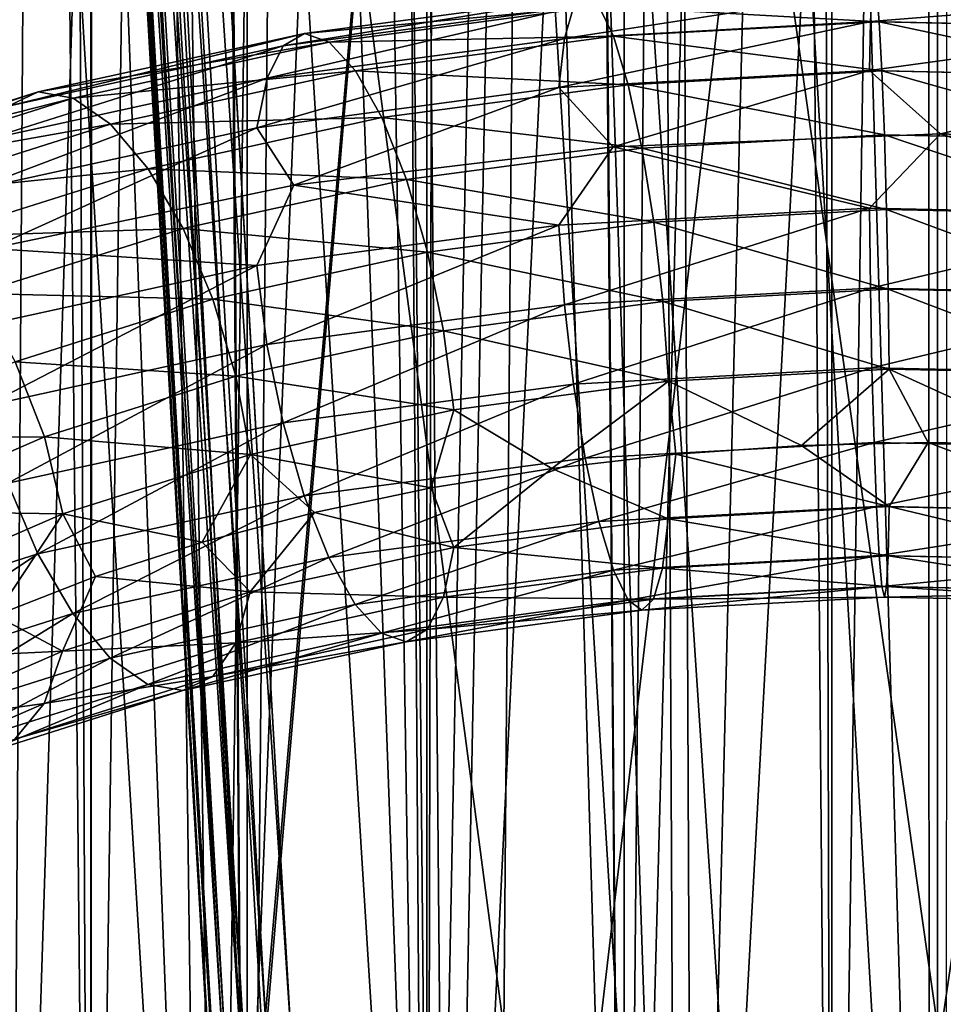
# Model space of a CAD drawing. Header units: metres. Extents: x -109 to 109, y -917 to 389.
# Tile 499 of 656: x -10 to 0, y -377 to -366. Entities that reach past the tile are written whole.
import ezdxf

# ---------------------------------------------------------------- set-up
doc = ezdxf.new("R2010")
doc.units = ezdxf.units.M
doc.layers.add('solid_24503124_XXX_01_SW0001', color=7, linetype='CONTINUOUS')
doc.layers.add('solid_24503124_XXX_01_SW0001_01', color=7, linetype='CONTINUOUS')

msp = doc.modelspace()

# ---------------------------------------------------------------- linework, layer by layer
at = {"layer": 'solid_24503124_XXX_01_SW0001'}
for points in [[(-9.607066, -390, 8.758096), (-9.607066, -103, 8.758096), (-11.052835, -103, 6.84358)], [(-11.052835, -390, 6.84358), (-9.607066, -390, 8.758096), (-11.052835, -103, 6.84358)], [(-7.834294, -390, 10.374181), (-7.834294, -103, 10.374181), (-9.607066, -103, 8.758096)], [(-9.607066, -390, 8.758096), (-7.834294, -390, 10.374181), (-9.607066, -103, 8.758096)], [(-5.794521, -390, 11.637158), (-5.794521, -103, 11.637158), (-7.834294, -103, 10.374181)], [(-7.834294, -390, 10.374181), (-5.794521, -390, 11.637158), (-7.834294, -103, 10.374181)], [(-3.557692, -390, 12.503706), (-3.557692, -103, 12.503706), (-5.794521, -103, 11.637158)], [(-5.794521, -390, 11.637158), (-3.557692, -390, 12.503706), (-5.794521, -103, 11.637158)], [(-1.199402, -390, 12.944548), (-1.199402, -103, 12.944548), (-3.557692, -103, 12.503706)], [(-3.557692, -390, 12.503706), (-1.199402, -390, 12.944548), (-3.557692, -103, 12.503706)], [(1.199402, -390, 12.944548), (1.199402, -103, 12.944548), (-1.199402, -103, 12.944548)], [(-1.199402, -390, 12.944548), (1.199402, -390, 12.944548), (-1.199402, -103, 12.944548)], [(-10.467466, -302.712097, -7.709224), (-9.607092, -390, -8.758067), (-11.052748, -390, -6.843724)], [(-10.467466, -302.712097, -7.709224), (-9.582508, -304.571625, -8.784961), (-9.607092, -390, -8.758067)], [(-9.582508, -304.571625, -8.784961), (-8.401324, -306.278778, -9.920572), (-9.607092, -390, -8.758067)], [(-8.401324, -306.278778, -9.920572), (-7.834121, -390, -10.374312), (-9.607092, -390, -8.758067)], [(-8.401324, -306.278778, -9.920572), (-7.049665, -307.666565, -10.922556), (-7.834121, -390, -10.374312)], [(-7.049665, -307.666565, -10.922556), (-5.794586, -390, -11.637126), (-7.834121, -390, -10.374312)], [(-7.049665, -307.666565, -10.922556), (-5.6197, -308.722595, -11.722584), (-5.794586, -390, -11.637126)], [(-5.6197, -308.722595, -11.722584), (-4.213822, -309.298126, -12.298118), (-5.794586, -390, -11.637126)], [(-4.213822, -309.298126, -12.298118), (-3.557472, -390, -12.503769), (-5.794586, -390, -11.637126)], [(-4.213822, -309.298126, -12.298118), (-2.810516, -309.692566, -12.692556), (-3.557472, -390, -12.503769)], [(-2.810516, -309.692566, -12.692556), (-1.407892, -309.923553, -12.923538), (-3.557472, -390, -12.503769)], [(-1.407892, -309.923553, -12.923538), (-1.199508, -390, -12.944538), (-3.557472, -390, -12.503769)], [(-1.407892, -309.923553, -12.923538), (0, -310, -13), (-1.199508, -390, -12.944538)], [(0, -310, -13), (1.19961, -390, -12.944529), (-1.199508, -390, -12.944538)], [(-11.577668, -335.321045, -386.615265), (-10.679805, -388.292511, -387.672577), (-8.333549, -388.292511, -386.009155)], [(-11.577668, -335.321045, -386.615265), (-8.333549, -388.292511, -386.009155), (-10.345265, -335.321045, -385.658081)], [(-10.173629, -335.321045, -414.962097), (-10.531743, -388.292511, -412.95166), (-11.417159, -335.321045, -414.01944)], [(-8.852672, -335.321045, -415.792816), (-8.166162, -388.292511, -414.587494), (-10.531743, -388.292511, -412.95166)], [(-8.852672, -335.321045, -415.792816), (-10.531743, -388.292511, -412.95166), (-10.173629, -335.321045, -414.962097)], [(-10.345265, -335.321045, -385.658081), (-8.333549, -388.292511, -386.009155), (-9.034129, -335.321045, -384.811951)], [(-9.034129, -335.321045, -384.811951), (-8.333549, -388.292511, -386.009155), (-5.734091, -388.292511, -384.778412)], [(-9.034129, -335.321045, -384.811951), (-5.734091, -388.292511, -384.778412), (-7.654237, -335.321045, -384.083344)], [(-7.46434, -335.321045, -416.505219), (-8.166162, -388.292511, -414.587494), (-8.852672, -335.321045, -415.792816)], [(-6.019199, -335.321045, -417.093933), (-5.552467, -388.292511, -415.787689), (-8.166162, -388.292511, -414.587494)], [(-6.019199, -335.321045, -417.093933), (-8.166162, -388.292511, -414.587494), (-7.46434, -335.321045, -416.505219)], [(-7.654237, -335.321045, -384.083344), (-5.734091, -388.292511, -384.778412), (-6.216092, -335.321045, -383.477722)], [(-6.216092, -335.321045, -383.477722), (-5.734091, -388.292511, -384.778412), (-2.960376, -388.292511, -384.017731)], [(-6.216092, -335.321045, -383.477722), (-2.960376, -388.292511, -384.017731), (-4.730639, -335.321045, -382.999786)], [(-4.52825, -335.321045, -417.554443), (-5.552467, -388.292511, -415.787689), (-6.019199, -335.321045, -417.093933)], [(-3.002837, -335.321045, -417.88324), (-2.770032, -388.292511, -416.515808), (-5.552467, -388.292511, -415.787689)], [(-3.002837, -335.321045, -417.88324), (-5.552467, -388.292511, -415.787689), (-4.52825, -335.321045, -417.554443)], [(-4.730639, -335.321045, -382.999786), (-2.960376, -388.292511, -384.017731), (-3.209183, -335.321045, -382.653137)], [(-3.209183, -335.321045, -382.653137), (-2.960376, -388.292511, -384.017731), (-0.09664, -388.292511, -383.750275)], [(-3.209183, -335.321045, -382.653137), (-0.09664, -388.292511, -383.750275), (-1.663303, -335.321045, -382.440399)], [(-1.454572, -335.321045, -418.077881), (-2.770032, -388.292511, -416.515808), (-3.002837, -335.321045, -417.88324)], [(0.104764, -335.321045, -418.13681), (0.09664, -388.292511, -416.749725), (-2.770032, -388.292511, -416.515808)], [(0.104764, -335.321045, -418.13681), (-2.770032, -388.292511, -416.515808), (-1.454572, -335.321045, -418.077881)], [(-1.663303, -335.321045, -382.440399), (-0.09664, -388.292511, -383.750275), (-0.104764, -335.321045, -382.36319)], [(-4.648016, -344.521698, -448.40686), (0.000002, -377.386749, -453.084137), (0, -344.490173, -448.631805)], [(-8.233033, -377.428986, -452.908356), (-10.197534, -344.584656, -448.505493), (-10.153575, -345.257324, -448.593628)], [(-10.144904, -344.61026, -448.232788), (-10.197534, -344.584656, -448.505493), (-8.233033, -377.428986, -452.908356)], [(-10.144904, -344.61026, -448.232788), (-8.233033, -377.428986, -452.908356), (-8.091237, -377.458344, -452.671661)], [(-10.144904, -344.61026, -448.232788), (-8.091237, -377.458344, -452.671661), (-10.001331, -344.631989, -447.994751)], [(-9.242851, -344.621948, -447.732666), (-4.922586, -377.419952, -452.78067), (-4.648016, -344.521698, -448.40686)], [(-4.648016, -344.521698, -448.40686), (-4.922586, -377.419952, -452.78067), (-2.470459, -377.395081, -453.008026)], [(-10.001331, -344.631989, -447.994751), (-8.091237, -377.458344, -452.671661), (-7.876643, -377.474457, -452.496521)], [(-10.001331, -344.631989, -447.994751), (-7.876643, -377.474457, -452.496521), (-9.784682, -344.640717, -447.819458)], [(-9.784682, -344.640717, -447.819458), (-7.615067, -377.475372, -452.403961), (-9.521273, -344.635376, -447.72818)], [(-9.784682, -344.640717, -447.819458), (-7.876643, -377.474457, -452.496521), (-7.615067, -377.475372, -452.403961)], [(-9.591358, -344.833862, -451.019348), (-4.834893, -344.722687, -451.936066), (-7.657522, -377.604858, -455.109009)], [(-9.521273, -344.635376, -447.72818), (-7.337974, -377.461029, -452.405151), (-9.212771, -345.088745, -447.793671)], [(-9.521273, -344.635376, -447.72818), (-7.615067, -377.475372, -452.403961), (-7.337974, -377.461029, -452.405151)], [(-9.242851, -344.621948, -447.732666), (-7.337974, -377.461029, -452.405151), (-4.922586, -377.419952, -452.78067)], [(-9.212771, -345.088745, -447.793671), (-7.337974, -377.461029, -452.405151), (-9.242851, -344.621948, -447.732666)], [(-4.834893, -344.722687, -451.936066), (-7.647171, -377.804321, -455.135773), (-7.657522, -377.604858, -455.109009)], [(-4.834893, -344.722687, -451.936066), (-3.869507, -377.734222, -455.788391), (-7.647171, -377.804321, -455.135773)], [(-4.834893, -344.722687, -451.936066), (0, -344.685608, -452.241638), (-3.869507, -377.734222, -455.788391)], [(0, -344.685608, -452.241638), (0.000002, -377.71051, -456.008972), (-3.869507, -377.734222, -455.788391)], [(-7.905447, -377.631226, -455.006805), (-9.832156, -344.862244, -450.913177), (-9.591358, -344.833862, -451.019348)], [(-7.905447, -377.631226, -455.006805), (-9.591358, -344.833862, -451.019348), (-7.657522, -377.604858, -455.109009)], [(-8.232264, -377.703186, -454.594238), (-10.186554, -344.962769, -450.242767), (-10.146963, -344.930267, -450.502411)], [(-8.104557, -377.665314, -454.828461), (-10.146963, -344.930267, -450.502411), (-10.02436, -344.895477, -450.734344)], [(-8.104557, -377.665314, -454.828461), (-8.232264, -377.703186, -454.594238), (-10.146963, -344.930267, -450.502411)], [(-7.905447, -377.631226, -455.006805), (-10.02436, -344.895477, -450.734344), (-9.832156, -344.862244, -450.913177)], [(-7.905447, -377.631226, -455.006805), (-8.104557, -377.665314, -454.828461), (-10.02436, -344.895477, -450.734344)], [(-10.186554, -344.962769, -450.242767), (-8.274076, -377.740662, -454.330688), (-10.153575, -345.257324, -448.593628)], [(-8.232264, -377.703186, -454.594238), (-8.274076, -377.740662, -454.330688), (-10.186554, -344.962769, -450.242767)], [(-8.274076, -377.740662, -454.330688), (-8.284976, -377.389954, -453.178101), (-10.153575, -345.257324, -448.593628)], [(-8.233033, -377.428986, -452.908356), (-10.153575, -345.257324, -448.593628), (-8.284976, -377.389954, -453.178101)], [(-7.42413, -366.258759, -215.178329), (-7.18431, -366.119598, -214.306778), (-3.998386, -365.694489, -215.043091)], [(-4.131857, -365.819458, -215.939224), (-7.42413, -366.258759, -215.178329), (-3.998386, -365.694489, -215.043091)], [(-3.998386, -365.694489, -215.043091), (-7.18431, -366.119598, -214.306778), (-3.842976, -365.807495, -214.148911)], [(-4.234273, -366.173859, -216.776108), (-4.131857, -365.819458, -215.939224), (-0.744595, -365.634064, -216.2603)], [(-0.763051, -365.983887, -217.105148), (-4.234273, -366.173859, -216.776108), (-0.744595, -365.634064, -216.2603)], [(-0.692536, -365.635071, -214.44754), (-3.842976, -365.807495, -214.148911), (-0.662489, -365.985809, -213.603424)], [(-7.608152, -366.624054, -215.996353), (-7.42413, -366.258759, -215.178329), (-4.131857, -365.819458, -215.939224)], [(-4.234273, -366.173859, -216.776108), (-7.608152, -366.624054, -215.996353), (-4.131857, -365.819458, -215.939224)], [(-7.18431, -366.119598, -214.306778), (-6.905068, -366.216064, -213.441223), (-3.842976, -365.807495, -214.148911)], [(-3.842976, -365.807495, -214.148911), (-6.905068, -366.216064, -213.441223), (-3.676238, -366.150757, -213.317734)], [(-3.842976, -365.807495, -214.148911), (-3.676238, -366.150757, -213.317734), (-0.662489, -365.985809, -213.603424)], [(-4.298643, -366.733521, -217.496597), (-4.234273, -366.173859, -216.776108), (-0.763051, -365.983887, -217.105148)], [(-0.774651, -366.540649, -217.830643), (-4.298643, -366.733521, -217.496597), (-0.763051, -365.983887, -217.105148)], [(-0.662489, -365.985809, -213.603424), (-3.676238, -366.150757, -213.317734), (-0.632451, -366.543365, -212.879059)], [(-10.545729, -366.941864, -213.995117), (-10.205072, -366.78064, -213.161789), (-7.18431, -366.119598, -214.306778)], [(-7.42413, -366.258759, -215.178329), (-10.545729, -366.941864, -213.995117), (-7.18431, -366.119598, -214.306778)], [(-7.18431, -366.119598, -214.306778), (-10.205072, -366.78064, -213.161789), (-6.905068, -366.216064, -213.441223)], [(-7.723811, -367.190552, -216.705002), (-7.608152, -366.624054, -215.996353), (-4.234273, -366.173859, -216.776108)], [(-4.298643, -366.733521, -217.496597), (-7.723811, -367.190552, -216.705002), (-4.234273, -366.173859, -216.776108)], [(-6.905068, -366.216064, -213.441223), (-6.605472, -366.541595, -212.640747), (-3.676238, -366.150757, -213.317734)], [(-3.676238, -366.150757, -213.317734), (-6.605472, -366.541595, -212.640747), (-3.509557, -366.700836, -212.606323)], [(-3.676238, -366.150757, -213.317734), (-3.509557, -366.700836, -212.606323), (-0.632451, -366.543365, -212.879059)], [(-10.807125, -367.324127, -214.783829), (-10.545729, -366.941864, -213.995117), (-7.42413, -366.258759, -215.178329)], [(-7.608152, -366.624054, -215.996353), (-10.807125, -367.324127, -214.783829), (-7.42413, -366.258759, -215.178329)], [(-10.205072, -366.78064, -213.161789), (-9.808418, -366.85144, -212.340744), (-6.905068, -366.216064, -213.441223)], [(-6.905068, -366.216064, -213.441223), (-9.808418, -366.85144, -212.340744), (-6.605472, -366.541595, -212.640747)], [(-10.971415, -367.901245, -215.47403), (-10.807125, -367.324127, -214.783829), (-7.608152, -366.624054, -215.996353)], [(-7.723811, -367.190552, -216.705002), (-10.971415, -367.901245, -215.47403), (-7.608152, -366.624054, -215.996353)], [(-9.808418, -366.85144, -212.340744), (-9.382852, -367.149414, -211.588013), (-6.605472, -366.541595, -212.640747)], [(-6.605472, -366.541595, -212.640747), (-9.382852, -367.149414, -211.588013), (-6.305979, -367.073975, -211.960037)], [(-6.605472, -366.541595, -212.640747), (-6.305979, -367.073975, -211.960037), (-3.509557, -366.700836, -212.606323)], [(-0.774651, -366.540649, -217.830643), (-3.681597, -367.404205, -218.146683), (-4.298643, -366.733521, -217.496597)], [(-0.774651, -366.540649, -217.830643), (0.031833, -367.259125, -218.397964), (-3.681597, -367.404205, -218.146683)], [(-0.632451, -366.543365, -212.879059), (-3.509557, -366.700836, -212.606323), (-0.604475, -367.269684, -212.323929)], [(2.767148, -366.616394, -217.699448), (0.031833, -367.259125, -218.397964), (-0.774651, -366.540649, -217.830643)], [(-4.298643, -366.733521, -217.496597), (-7.302536, -367.84082, -217.390427), (-7.723811, -367.190552, -216.705002)], [(-4.298643, -366.733521, -217.496597), (-3.681597, -367.404205, -218.146683), (-7.302536, -367.84082, -217.390427)], [(-3.509557, -366.700836, -212.606323), (-6.305979, -367.073975, -211.960037), (-3.354315, -367.420166, -212.063263)], [(-3.509557, -366.700836, -212.606323), (-3.354315, -367.420166, -212.063263), (-0.604475, -367.269684, -212.323929)], [(-13.424888, -367.853119, -212.416809), (-12.991226, -367.662445, -211.63446), (-10.205072, -366.78064, -213.161789)], [(-10.545729, -366.941864, -213.995117), (-13.424888, -367.853119, -212.416809), (-10.205072, -366.78064, -213.161789)], [(-10.205072, -366.78064, -213.161789), (-12.991226, -367.662445, -211.63446), (-9.808418, -366.85144, -212.340744)], [(-12.991226, -367.662445, -211.63446), (-12.486279, -367.698975, -210.872772), (-9.808418, -366.85144, -212.340744)], [(-9.808418, -366.85144, -212.340744), (-12.486279, -367.698975, -210.872772), (-9.382852, -367.149414, -211.588013)], [(-9.382852, -367.149414, -211.588013), (-8.957433, -367.654205, -210.955032), (-6.305979, -367.073975, -211.960037)], [(-6.305979, -367.073975, -211.960037), (-8.957433, -367.654205, -210.955032), (-6.02704, -367.776825, -211.445557)], [(-6.305979, -367.073975, -211.960037), (-6.02704, -367.776825, -211.445557), (-3.354315, -367.420166, -212.063263)], [(-12.486279, -367.698975, -210.872772), (-11.944527, -367.960175, -210.183746), (-9.382852, -367.149414, -211.588013)], [(-9.382852, -367.149414, -211.588013), (-11.944527, -367.960175, -210.183746), (-8.957433, -367.654205, -210.955032)], [(-7.723811, -367.190552, -216.705002), (-10.74002, -368.558014, -216.148224), (-10.971415, -367.901245, -215.47403)], [(-7.723811, -367.190552, -216.705002), (-7.302536, -367.84082, -217.390427), (-10.74002, -368.558014, -216.148224)], [(-0.604475, -367.269684, -212.323929), (-3.354315, -367.420166, -212.063263), (-0.580471, -368.115143, -211.975937)], [(-4.299076, -368.293701, -218.400055), (-7.302536, -367.84082, -217.390427), (-3.681597, -367.404205, -218.146683)], [(-0.774729, -368.10083, -218.734131), (-4.299076, -368.293701, -218.400055), (-3.681597, -367.404205, -218.146683)], [(-3.354315, -367.420166, -212.063263), (-6.02704, -367.776825, -211.445557), (-3.221112, -368.259674, -211.725616)], [(-3.354315, -367.420166, -212.063263), (-3.221112, -368.259674, -211.725616), (-0.580471, -368.115143, -211.975937)], [(-11.944527, -367.960175, -210.183746), (-11.402961, -368.428223, -209.614426), (-8.957433, -367.654205, -210.955032)], [(-8.957433, -367.654205, -210.955032), (-11.402961, -368.428223, -209.614426), (-8.561209, -368.33139, -210.485016)], [(-8.957433, -367.654205, -210.955032), (-8.561209, -368.33139, -210.485016), (-6.02704, -367.776825, -211.445557)], [(-7.72459, -368.750793, -217.608368), (-10.74002, -368.558014, -216.148224), (-7.302536, -367.84082, -217.390427)], [(-6.02704, -367.776825, -211.445557), (-8.561209, -368.33139, -210.485016), (-5.787703, -368.602142, -211.132446)], [(-4.299076, -368.293701, -218.400055), (-7.72459, -368.750793, -217.608368), (-7.302536, -367.84082, -217.390427)], [(-6.02704, -367.776825, -211.445557), (-5.787703, -368.602142, -211.132446), (-3.221112, -368.259674, -211.725616)], [(-4.235114, -369.197205, -218.526825), (-4.299076, -368.293701, -218.400055), (-0.774729, -368.10083, -218.734131)], [(-0.763203, -369.007202, -218.855927), (-4.235114, -369.197205, -218.526825), (-0.774729, -368.10083, -218.734131)], [(-0.580471, -368.115143, -211.975937), (-3.221112, -368.259674, -211.725616), (-0.562078, -369.022034, -211.858841)], [(-7.609663, -369.647491, -217.746918), (-7.72459, -368.750793, -217.608368), (-4.299076, -368.293701, -218.400055)], [(-4.235114, -369.197205, -218.526825), (-7.609663, -369.647491, -217.746918), (-4.299076, -368.293701, -218.400055)], [(-3.221112, -368.259674, -211.725616), (-5.787703, -368.602142, -211.132446), (-3.119045, -369.161957, -211.616455)], [(-3.221112, -368.259674, -211.725616), (-3.119045, -369.161957, -211.616455), (-0.562078, -369.022034, -211.858841)], [(-11.402961, -368.428223, -209.614426), (-10.898561, -369.071136, -209.203705), (-8.561209, -368.33139, -210.485016)], [(-8.561209, -368.33139, -210.485016), (-10.898561, -369.071136, -209.203705), (-8.221237, -369.134674, -210.210037)], [(-8.561209, -368.33139, -210.485016), (-8.221237, -369.134674, -210.210037), (-5.787703, -368.602142, -211.132446)], [(-7.72459, -368.750793, -217.608368), (-10.972522, -369.461548, -216.377274), (-10.74002, -368.558014, -216.148224)], [(-5.787703, -368.602142, -211.132446), (-8.221237, -369.134674, -210.210037), (-5.604308, -369.493591, -211.042068)], [(-5.787703, -368.602142, -211.132446), (-5.604308, -369.493591, -211.042068), (-3.119045, -369.161957, -211.616455)], [(-10.809272, -370.347687, -216.534149), (-10.972522, -369.461548, -216.377274), (-7.72459, -368.750793, -217.608368)], [(-7.609663, -369.647491, -217.746918), (-10.809272, -370.347687, -216.534149), (-7.72459, -368.750793, -217.608368)], [(-10.898561, -369.071136, -209.203705), (-10.465772, -369.845062, -208.979614), (-8.221237, -369.134674, -210.210037)], [(-4.133047, -370.099518, -218.417648), (-4.235114, -369.197205, -218.526825), (-0.763203, -369.007202, -218.855927)], [(-0.74481, -369.914063, -218.738831), (-4.133047, -370.099518, -218.417648), (-0.763203, -369.007202, -218.855927)], [(-0.562078, -369.022034, -211.858841), (-3.119045, -369.161957, -211.616455), (-0.550552, -369.928406, -211.980637)], [(-8.221237, -369.134674, -210.210037), (-10.465772, -369.845062, -208.979614), (-7.960732, -370.009247, -210.148895)], [(-8.221237, -369.134674, -210.210037), (-7.960732, -370.009247, -210.148895), (-5.604308, -369.493591, -211.042068)], [(-7.426269, -370.53894, -217.65654), (-7.609663, -369.647491, -217.746918), (-4.235114, -369.197205, -218.526825)], [(-4.133047, -370.099518, -218.417648), (-7.426269, -370.53894, -217.65654), (-4.235114, -369.197205, -218.526825)], [(-3.119045, -369.161957, -211.616455), (-5.604308, -369.493591, -211.042068), (-3.055083, -370.06546, -211.743225)], [(-3.119045, -369.161957, -211.616455), (-3.055083, -370.06546, -211.743225), (-0.550552, -369.928406, -211.980637)], [(-5.604308, -369.493591, -211.042068), (-7.960732, -370.009247, -210.148895), (-5.489381, -370.390289, -211.180618)], [(-5.604308, -369.493591, -211.042068), (-5.489381, -370.390289, -211.180618), (-3.055083, -370.06546, -211.743225)], [(-10.548766, -371.22226, -216.473007), (-10.809272, -370.347687, -216.534149), (-7.609663, -369.647491, -217.746918)], [(-7.426269, -370.53894, -217.65654), (-10.548766, -371.22226, -216.473007), (-7.609663, -369.647491, -217.746918)], [(-10.465772, -369.845062, -208.979614), (-12.469706, -370.716949, -207.469467), (-10.134145, -370.697144, -208.957474)], [(-10.465772, -369.845062, -208.979614), (-10.134145, -370.697144, -208.957474), (-7.960732, -370.009247, -210.148895)], [(-3.999845, -370.938995, -218.080017), (-4.133047, -370.099518, -218.417648), (-0.74481, -369.914063, -218.738831)], [(-0.720805, -370.759521, -218.390839), (-3.999845, -370.938995, -218.080017), (-0.74481, -369.914063, -218.738831)], [(-0.550552, -369.928406, -211.980637), (-3.055083, -370.06546, -211.743225), (-1.546174, -370.79541, -212.272919)], [(-0.550552, -369.928406, -211.980637), (-1.546174, -370.79541, -212.272919), (-0.108548, -370.759308, -212.335495)], [(-7.960732, -370.009247, -210.148895), (-10.134145, -370.697144, -208.957474), (-7.797482, -370.895386, -210.305771)], [(-7.960732, -370.009247, -210.148895), (-7.797482, -370.895386, -210.305771), (-5.489381, -370.390289, -211.180618)], [(-3.055083, -370.06546, -211.743225), (-5.489381, -370.390289, -211.180618), (-4.375271, -371.054443, -211.824265)], [(-3.055083, -370.06546, -211.743225), (-4.375271, -371.054443, -211.824265), (-2.972032, -370.894043, -212.102081)], [(-3.055083, -370.06546, -211.743225), (-2.972032, -370.894043, -212.102081), (-1.546174, -370.79541, -212.272919)], [(-7.186931, -371.364258, -217.34343), (-7.426269, -370.53894, -217.65654), (-4.133047, -370.099518, -218.417648)], [(-3.999845, -370.938995, -218.080017), (-7.186931, -371.364258, -217.34343), (-4.133047, -370.099518, -218.417648)], [(-5.489381, -370.390289, -211.180618), (-7.797482, -370.895386, -210.305771), (-5.745212, -371.275391, -211.441605)], [(-5.489381, -370.390289, -211.180618), (-5.745212, -371.275391, -211.441605), (-4.375271, -371.054443, -211.824265)], [(-10.208795, -372.025543, -216.198029), (-10.548766, -371.22226, -216.473007), (-7.426269, -370.53894, -217.65654)], [(-7.186931, -371.364258, -217.34343), (-10.208795, -372.025543, -216.198029), (-7.426269, -370.53894, -217.65654)], [(-12.469706, -370.716949, -207.469467), (-12.07458, -371.541382, -207.495163), (-10.134145, -370.697144, -208.957474)], [(-10.134145, -370.697144, -208.957474), (-12.07458, -371.541382, -207.495163), (-9.926324, -371.569153, -209.138763)], [(-10.134145, -370.697144, -208.957474), (-9.926324, -371.569153, -209.138763), (-7.797482, -370.895386, -210.305771)], [(-3.844603, -371.658325, -217.536942), (-3.999845, -370.938995, -218.080017), (-0.720805, -370.759521, -218.390839)], [(-0.69283, -371.48584, -217.835709), (-3.844603, -371.658325, -217.536942), (-0.720805, -370.759521, -218.390839)], [(-0.108548, -370.759308, -212.335495), (-1.546174, -370.79541, -212.272919), (-0.55063, -371.488556, -212.884109)], [(-1.546174, -370.79541, -212.272919), (-2.972032, -370.894043, -212.102081), (-0.55063, -371.488556, -212.884109)], [(-7.797482, -370.895386, -210.305771), (-9.926324, -371.569153, -209.138763), (-8.343827, -371.891693, -210.374115)], [(-7.797482, -370.895386, -210.305771), (-8.343827, -371.891693, -210.374115), (-7.071429, -371.555176, -210.956985)], [(-7.797482, -370.895386, -210.305771), (-7.071429, -371.555176, -210.956985), (-5.745212, -371.275391, -211.441605)], [(-6.907992, -372.067078, -216.828949), (-7.186931, -371.364258, -217.34343), (-3.999845, -370.938995, -218.080017)], [(-3.844603, -371.658325, -217.536942), (-6.907992, -372.067078, -216.828949), (-3.999845, -370.938995, -218.080017)], [(-2.972032, -370.894043, -212.102081), (-4.375271, -371.054443, -211.824265), (-3.055517, -371.625641, -212.646667)], [(-2.972032, -370.894043, -212.102081), (-3.055517, -371.625641, -212.646667), (-0.55063, -371.488556, -212.884109)], [(-4.375271, -371.054443, -211.824265), (-5.745212, -371.275391, -211.441605), (-5.49016, -371.9505, -212.084)], [(-4.375271, -371.054443, -211.824265), (-5.49016, -371.9505, -212.084), (-3.055517, -371.625641, -212.646667)], [(-10.208795, -372.025543, -216.198029), (-12.995965, -372.907684, -214.670135), (-10.548766, -371.22226, -216.473007)], [(-5.745212, -371.275391, -211.441605), (-7.071429, -371.555176, -210.956985), (-5.49016, -371.9505, -212.084)], [(-9.812572, -372.702728, -215.728012), (-10.208795, -372.025543, -216.198029), (-7.186931, -371.364258, -217.34343)], [(-6.907992, -372.067078, -216.828949), (-9.812572, -372.702728, -215.728012), (-7.186931, -371.364258, -217.34343)], [(-12.07458, -371.541382, -207.495163), (-11.826967, -372.396088, -207.706436), (-9.926324, -371.569153, -209.138763)], [(-3.677922, -372.208405, -216.825531), (-3.844603, -371.658325, -217.536942), (-0.69283, -371.48584, -217.835709)], [(-0.662792, -372.043396, -217.111343), (-3.677922, -372.208405, -216.825531), (-0.69283, -371.48584, -217.835709)], [(-0.55063, -371.488556, -212.884109), (-3.055517, -371.625641, -212.646667), (-0.56223, -372.045319, -213.609619)], [(-9.926324, -371.569153, -209.138763), (-11.826967, -372.396088, -207.706436), (-10.688919, -372.724274, -208.932053)], [(-9.926324, -371.569153, -209.138763), (-10.688919, -372.724274, -208.932053), (-9.552724, -372.282379, -209.697418)], [(-9.926324, -371.569153, -209.138763), (-9.552724, -372.282379, -209.697418), (-8.343827, -371.891693, -210.374115)], [(-7.071429, -371.555176, -210.956985), (-8.343827, -371.891693, -210.374115), (-7.798589, -372.455688, -211.209015)], [(-7.071429, -371.555176, -210.956985), (-7.798589, -372.455688, -211.209015), (-5.49016, -371.9505, -212.084)], [(-3.055517, -371.625641, -212.646667), (-5.49016, -371.9505, -212.084), (-3.119886, -372.185303, -213.367172)], [(-3.055517, -371.625641, -212.646667), (-3.119886, -372.185303, -213.367172), (-0.56223, -372.045319, -213.609619)], [(-6.608499, -372.599457, -216.148239), (-6.907992, -372.067078, -216.828949), (-3.844603, -371.658325, -217.536942)], [(-3.677922, -372.208405, -216.825531), (-6.608499, -372.599457, -216.148239), (-3.844603, -371.658325, -217.536942)], [(-8.343827, -371.891693, -210.374115), (-9.552724, -372.282379, -209.697418), (-7.798589, -372.455688, -211.209015)], [(-5.49016, -371.9505, -212.084), (-7.798589, -372.455688, -211.209015), (-5.605819, -372.516998, -212.792633)], [(-5.49016, -371.9505, -212.084), (-5.605819, -372.516998, -212.792633), (-3.119886, -372.185303, -213.367172)], [(-12.491567, -373.550629, -214.259415), (-12.995965, -372.907684, -214.670135), (-10.208795, -372.025543, -216.198029)], [(-9.812572, -372.702728, -215.728012), (-12.491567, -373.550629, -214.259415), (-10.208795, -372.025543, -216.198029)], [(-9.387152, -373.20752, -215.095016), (-9.812572, -372.702728, -215.728012), (-6.907992, -372.067078, -216.828949)], [(-6.608499, -372.599457, -216.148239), (-9.387152, -373.20752, -215.095016), (-6.907992, -372.067078, -216.828949)], [(-3.511184, -372.551697, -215.99437), (-3.677922, -372.208405, -216.825531), (-0.662792, -372.043396, -217.111343)], [(-0.632745, -372.394165, -216.267212), (-3.511184, -372.551697, -215.99437), (-0.662792, -372.043396, -217.111343)], [(-0.56223, -372.045319, -213.609619), (-3.119886, -372.185303, -213.367172), (-0.580686, -372.395142, -214.454468)], [(-6.308903, -372.924988, -215.347778), (-6.608499, -372.599457, -216.148239), (-3.677922, -372.208405, -216.825531)], [(-3.511184, -372.551697, -215.99437), (-6.308903, -372.924988, -215.347778), (-3.677922, -372.208405, -216.825531)], [(-3.119886, -372.185303, -213.367172), (-5.605819, -372.516998, -212.792633), (-3.222303, -372.539703, -214.204056)], [(-3.119886, -372.185303, -213.367172), (-3.222303, -372.539703, -214.204056), (-0.580686, -372.395142, -214.454468)], [(-9.552724, -372.282379, -209.697418), (-10.688919, -372.724274, -208.932053), (-9.927733, -373.129547, -210.04184)], [(-9.552724, -372.282379, -209.697418), (-9.927733, -373.129547, -210.04184), (-7.798589, -372.455688, -211.209015)], [(-3.355773, -372.664673, -215.100189), (-3.511184, -372.551697, -215.99437), (-0.632745, -372.394165, -216.267212)], [(-0.604738, -372.51413, -215.360962), (-3.355773, -372.664673, -215.100189), (-0.632745, -372.394165, -216.267212)], [(-0.580686, -372.395142, -214.454468), (-3.222303, -372.539703, -214.204056), (-0.604738, -372.51413, -215.360962)], [(-7.798589, -372.455688, -211.209015), (-9.927733, -373.129547, -210.04184), (-7.962878, -373.032806, -211.899216)], [(-7.798589, -372.455688, -211.209015), (-7.962878, -373.032806, -211.899216), (-5.605819, -372.516998, -212.792633)], [(-5.605819, -372.516998, -212.792633), (-7.962878, -373.032806, -211.899216), (-5.789841, -372.882324, -213.610657)], [(-5.605819, -372.516998, -212.792633), (-5.789841, -372.882324, -213.610657), (-3.222303, -372.539703, -214.204056)], [(-3.222303, -372.539703, -214.204056), (-5.789841, -372.882324, -213.610657), (-3.355773, -372.664673, -215.100189)], [(-3.222303, -372.539703, -214.204056), (-3.355773, -372.664673, -215.100189), (-0.604738, -372.51413, -215.360962)], [(-8.961585, -373.505493, -214.3423), (-9.387152, -373.20752, -215.095016), (-6.608499, -372.599457, -216.148239)], [(-6.308903, -372.924988, -215.347778), (-8.961585, -373.505493, -214.3423), (-6.608499, -372.599457, -216.148239)], [(-6.029661, -373.021484, -214.482208), (-6.308903, -372.924988, -215.347778), (-3.511184, -372.551697, -215.99437)], [(-3.355773, -372.664673, -215.100189), (-6.029661, -373.021484, -214.482208), (-3.511184, -372.551697, -215.99437)], [(-11.95, -374.018646, -213.690109), (-12.491567, -373.550629, -214.259415), (-9.812572, -372.702728, -215.728012)], [(-9.387152, -373.20752, -215.095016), (-11.95, -374.018646, -213.690109), (-9.812572, -372.702728, -215.728012)], [(-10.688919, -372.724274, -208.932053), (-11.743765, -373.213989, -208.083832), (-9.927733, -373.129547, -210.04184)], [(-5.789841, -372.882324, -213.610657), (-6.029661, -373.021484, -214.482208), (-3.355773, -372.664673, -215.100189)], [(-5.789841, -372.882324, -213.610657), (-8.224276, -373.41507, -212.687927), (-6.029661, -373.021484, -214.482208)], [(-7.962878, -373.032806, -211.899216), (-8.224276, -373.41507, -212.687927), (-5.789841, -372.882324, -213.610657)], [(-8.564932, -373.576294, -213.521255), (-8.961585, -373.505493, -214.3423), (-6.308903, -372.924988, -215.347778)], [(-6.029661, -373.021484, -214.482208), (-8.564932, -373.576294, -213.521255), (-6.308903, -372.924988, -215.347778)], [(-7.962878, -373.032806, -211.899216), (-10.136876, -373.720886, -210.707458), (-8.224276, -373.41507, -212.687927)], [(-9.927733, -373.129547, -210.04184), (-10.136876, -373.720886, -210.707458), (-7.962878, -373.032806, -211.899216)], [(-8.224276, -373.41507, -212.687927), (-8.564932, -373.576294, -213.521255), (-6.029661, -373.021484, -214.482208)], [(-11.408247, -374.279846, -213.001083), (-11.95, -374.018646, -213.690109), (-9.387152, -373.20752, -215.095016)], [(-9.927733, -373.129547, -210.04184), (-11.828647, -373.956604, -208.609314), (-10.136876, -373.720886, -210.707458)], [(-11.743765, -373.213989, -208.083832), (-11.828647, -373.956604, -208.609314), (-9.927733, -373.129547, -210.04184)], [(-8.961585, -373.505493, -214.3423), (-11.408247, -374.279846, -213.001083), (-9.387152, -373.20752, -215.095016)], [(-8.224276, -373.41507, -212.687927), (-10.46964, -374.125702, -211.457047), (-8.564932, -373.576294, -213.521255)], [(-10.136876, -373.720886, -210.707458), (-10.46964, -374.125702, -211.457047), (-8.224276, -373.41507, -212.687927)], [(-10.9033, -374.316376, -212.23938), (-11.408247, -374.279846, -213.001083), (-8.961585, -373.505493, -214.3423)], [(-8.564932, -373.576294, -213.521255), (-10.9033, -374.316376, -212.23938), (-8.961585, -373.505493, -214.3423)], [(-10.46964, -374.125702, -211.457047), (-10.9033, -374.316376, -212.23938), (-8.564932, -373.576294, -213.521255)], [(-10.136876, -373.720886, -210.707458), (-12.077835, -374.565369, -209.244766), (-10.46964, -374.125702, -211.457047)], [(-11.828647, -373.956604, -208.609314), (-12.077835, -374.565369, -209.244766), (-10.136876, -373.720886, -210.707458)]]:
    msp.add_3dface(points, dxfattribs=at)
at = {"layer": 'solid_24503124_XXX_01_SW0001_01'}
for points in [[(0, -310, -13), (1.399617, -309.924438, -12.924437), (1.19961, -390, -12.944529)], [(-0.104764, -335.321045, -382.36319), (-0.09664, -388.292511, -383.750275), (2.770032, -388.292511, -383.984192)], [(1.454572, -335.321045, -382.422119), (-0.104764, -335.321045, -382.36319), (2.770032, -388.292511, -383.984192)], [(0, -344.490173, -448.631805), (0.000002, -377.386749, -453.084137), (2.470462, -377.395081, -453.008026)], [(0, -344.490173, -448.631805), (2.470462, -377.395081, -453.008026), (4.648016, -344.521698, -448.40686)], [(-4.648016, -344.521698, -448.40686), (-2.470459, -377.395081, -453.008026), (0.000002, -377.386749, -453.084137)], [(0, -344.685608, -452.241638), (4.834893, -344.722687, -451.936066), (0.000002, -377.71051, -456.008972)], [(4.834893, -344.722687, -451.936066), (3.869509, -377.734222, -455.788391), (0.000002, -377.71051, -456.008972)], [(-0.763051, -365.983887, -217.105148), (-0.744595, -365.634064, -216.2603), (2.659784, -365.706879, -216.134201)], [(2.725713, -366.058502, -216.975922), (-0.763051, -365.983887, -217.105148), (2.659784, -365.706879, -216.134201)], [(-0.692536, -365.635071, -214.44754), (-0.662489, -365.985809, -213.603424), (2.36649, -366.050598, -213.491226)], [(2.473824, -365.702789, -214.330261), (-0.692536, -365.635071, -214.44754), (2.36649, -366.050598, -213.491226)], [(-0.774651, -366.540649, -217.830643), (-0.763051, -365.983887, -217.105148), (2.725713, -366.058502, -216.975922)], [(2.767148, -366.616394, -217.699448), (-0.774651, -366.540649, -217.830643), (2.725713, -366.058502, -216.975922)], [(-0.662489, -365.985809, -213.603424), (-0.632451, -366.543365, -212.879059), (2.259193, -366.605225, -212.771942)], [(2.36649, -366.050598, -213.491226), (-0.662489, -365.985809, -213.603424), (2.259193, -366.605225, -212.771942)], [(-0.632451, -366.543365, -212.879059), (-0.604475, -367.269684, -212.323929), (2.15926, -367.328796, -212.221558)], [(2.259193, -366.605225, -212.771942), (-0.632451, -366.543365, -212.879059), (2.15926, -367.328796, -212.221558)], [(2.767148, -366.616394, -217.699448), (3.744462, -367.409241, -218.13797), (0.031833, -367.259125, -218.397964)], [(-0.774729, -368.10083, -218.734131), (-3.681597, -367.404205, -218.146683), (0.031833, -367.259125, -218.397964)], [(2.767428, -368.176575, -218.602921), (-0.774729, -368.10083, -218.734131), (0.031833, -367.259125, -218.397964)], [(-0.604475, -367.269684, -212.323929), (-0.580471, -368.115143, -211.975937), (2.073514, -368.171906, -211.877625)], [(2.15926, -367.328796, -212.221558), (-0.604475, -367.269684, -212.323929), (2.073514, -368.171906, -211.877625)], [(2.767428, -368.176575, -218.602921), (0.031833, -367.259125, -218.397964), (3.744462, -367.409241, -218.13797)], [(-0.763203, -369.007202, -218.855927), (-0.774729, -368.10083, -218.734131), (2.767428, -368.176575, -218.602921)], [(2.726254, -369.081818, -218.726669), (-0.763203, -369.007202, -218.855927), (2.767428, -368.176575, -218.602921)], [(-0.580471, -368.115143, -211.975937), (-0.562078, -369.022034, -211.858841), (2.007811, -369.076996, -211.763641)], [(2.073514, -368.171906, -211.877625), (-0.580471, -368.115143, -211.975937), (2.007811, -369.076996, -211.763641)], [(-0.74481, -369.914063, -218.738831), (-0.763203, -369.007202, -218.855927), (2.726254, -369.081818, -218.726669)], [(2.660551, -369.986908, -218.612686), (-0.74481, -369.914063, -218.738831), (2.726254, -369.081818, -218.726669)], [(-0.562078, -369.022034, -211.858841), (-0.550552, -369.928406, -211.980637), (1.966637, -369.982239, -211.88739)], [(2.007811, -369.076996, -211.763641), (-0.562078, -369.022034, -211.858841), (1.966637, -369.982239, -211.88739)], [(-0.720805, -370.759521, -218.390839), (-0.74481, -369.914063, -218.738831), (2.660551, -369.986908, -218.612686)], [(-0.550552, -369.928406, -211.980637), (-0.108548, -370.759308, -212.335495), (1.329903, -370.78595, -212.289307)], [(1.966637, -369.982239, -211.88739), (-0.550552, -369.928406, -211.980637), (1.329903, -370.78595, -212.289307)], [(2.574805, -370.830017, -218.268768), (-0.720805, -370.759521, -218.390839), (2.660551, -369.986908, -218.612686)], [(-0.69283, -371.48584, -217.835709), (-0.720805, -370.759521, -218.390839), (2.574805, -370.830017, -218.268768)], [(-0.108548, -370.759308, -212.335495), (-0.55063, -371.488556, -212.884109), (1.966916, -371.542389, -212.790863)], [(1.329903, -370.78595, -212.289307), (-0.108548, -370.759308, -212.335495), (1.966916, -371.542389, -212.790863)], [(2.474872, -371.553589, -217.718369), (-0.69283, -371.48584, -217.835709), (2.574805, -370.830017, -218.268768)], [(-0.662792, -372.043396, -217.111343), (-0.69283, -371.48584, -217.835709), (2.474872, -371.553589, -217.718369)], [(-0.55063, -371.488556, -212.884109), (-0.56223, -372.045319, -213.609619), (2.008352, -372.100311, -213.514404)], [(1.966916, -371.542389, -212.790863), (-0.55063, -371.488556, -212.884109), (2.008352, -372.100311, -213.514404)], [(2.367575, -372.108215, -216.9991), (-0.662792, -372.043396, -217.111343), (2.474872, -371.553589, -217.718369)], [(-0.632745, -372.394165, -216.267212), (-0.662792, -372.043396, -217.111343), (2.367575, -372.108215, -216.9991)], [(-0.56223, -372.045319, -213.609619), (-0.580686, -372.395142, -214.454468), (2.074281, -372.451935, -214.35611)], [(2.008352, -372.100311, -213.514404), (-0.56223, -372.045319, -213.609619), (2.074281, -372.451935, -214.35611)], [(2.260241, -372.456024, -216.160049), (-0.632745, -372.394165, -216.267212), (2.367575, -372.108215, -216.9991)], [(-0.604738, -372.51413, -215.360962), (-0.632745, -372.394165, -216.267212), (2.260241, -372.456024, -216.160049)], [(-0.580686, -372.395142, -214.454468), (-0.604738, -372.51413, -215.360962), (2.160199, -372.573273, -215.258545)], [(2.074281, -372.451935, -214.35611), (-0.580686, -372.395142, -214.454468), (2.160199, -372.573273, -215.258545)], [(2.160199, -372.573273, -215.258545), (-0.604738, -372.51413, -215.360962), (2.260241, -372.456024, -216.160049)]]:
    msp.add_3dface(points, dxfattribs=at)

doc.saveas('drawing.dxf')
